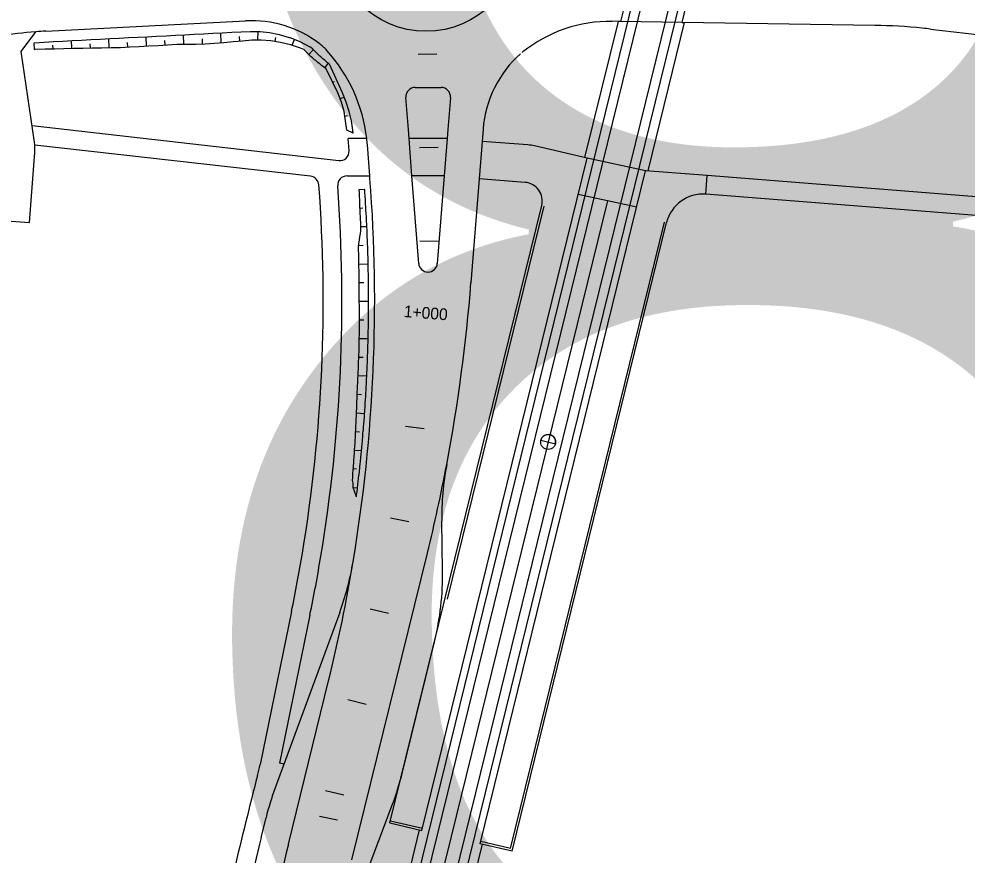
# Model space of a CAD drawing. Extents: x 6503541 to 6503743, y 5888004 to 5888145.
# Drawn here: x 6503705.91 to 6503708.343, y 5888137.264 to 5888139.409 of the extents above; entities that cross this region are included whole.
import ezdxf

# ---------------------------------------------------------------- set-up
doc = ezdxf.new("R2010")
doc.units = 0
doc.layers.add('12', color=7, linetype='Continuous')

msp = doc.modelspace()

# ---------------------------------------------------------------- linework, layer by layer
at = {"layer": '12'}
for p, q in [((6503706.9152, 5888136.7445), (6503708.3171, 5888142.443)), ((6503706.9385, 5888136.7388), (6503708.3404, 5888142.4373)), ((6503706.8243, 5888136.7668), (6503708.1987, 5888142.3535)), ((6503706.8476, 5888136.7611), (6503708.222, 5888142.3478)), ((6503707.4542, 5888139.4026), (6503707.5241, 5888139.6867)), ((6503707.4542, 5888139.4026), (6503707.5241, 5888139.6867)), ((6503707.6117, 5888139.4002), (6503707.6742, 5888139.654)), ((6503707.6117, 5888139.4002), (6503707.6742, 5888139.654)), ((6503705.9783, 5888139.3777), (6503706.4914, 5888139.4042)), ((6503707.3621, 5888139.0537), (6503707.448, 5888139.4027)), ((6503707.4542, 5888139.4026), (6503707.4302, 5888139.403)), ((6503707.4542, 5888139.4026), (6503707.448, 5888139.4027)), ((6503707.6117, 5888139.4002), (6503707.4542, 5888139.4026)), ((6503707.6117, 5888139.4002), (6503707.4542, 5888139.4026)), ((6503707.5242, 5888139.0192), (6503707.6179, 5888139.4001)), ((6503708.106, 5888139.3925), (6503707.6117, 5888139.4002)), ((6503707.6117, 5888139.4002), (6503707.6179, 5888139.4001)), ((6503705.9151, 5888139.3255), (6503705.9526, 5888139.376)), ((6503708.2491, 5888139.3832), (6503708.4545, 5888139.3594)), ((6503705.9495, 5888139.0931), (6503705.9151, 5888139.3255)), ((6503706.7148, 5888139.2465), (6503706.7193, 5888139.2487)), ((6503706.9268, 5888139.2336), (6503706.993, 5888139.2335)), ((6503706.9091, 5888139.1256), (6503706.9028, 5888139.2077)), ((6503707.0169, 5888139.2076), (6503707.0104, 5888139.1255)), ((6503706.7302, 5888139.0455), (6503705.9433, 5888139.1348)), ((6503706.9109, 5888139.1023), (6503706.9091, 5888139.1256)), ((6503707.0104, 5888139.1255), (6503707.0086, 5888139.1022)), ((6503707.1008, 5888139.1267), (6503707.0983, 5888139.0951)), ((6503706.8023, 5888139.1023), (6503706.7545, 5888139.1024)), ((6503706.7569, 5888139.0712), (6503706.7545, 5888139.1024)), ((6503706.9183, 5888139.0062), (6503706.9109, 5888139.1023)), ((6503707.0086, 5888139.1022), (6503706.9109, 5888139.1023)), ((6503707.0086, 5888139.1022), (6503707.0011, 5888139.0062)), ((6503707.0983, 5888139.0951), (6503707.0908, 5888138.9991)), ((6503707.0983, 5888139.0951), (6503707.0908, 5888138.9991)), ((6503707.2158, 5888139.0859), (6503707.0983, 5888139.0951)), ((6503706.6581, 5888139.0054), (6503705.9504, 5888139.0857)), ((6503706.81, 5888139.0063), (6503706.8039, 5888139.0859)), ((6503707.368, 5888139.0523), (6503707.2332, 5888139.0832)), ((6503705.9366, 5888138.8868), (6503705.9504, 5888139.0664)), ((6503706.9436, 5888137.3274), (6503707.368, 5888139.0523)), ((6503707.5181, 5888139.0197), (6503707.368, 5888139.0523)), ((6503706.7517, 5888139.0064), (6503706.81, 5888139.0063)), ((6503706.8106, 5888138.9988), (6503706.81, 5888139.0063)), ((6503706.9356, 5888138.7818), (6503706.9183, 5888139.0062)), ((6503707.0011, 5888139.0062), (6503706.9183, 5888139.0062)), ((6503707.0011, 5888139.0062), (6503706.9834, 5888138.7818)), ((6503707.0908, 5888138.9991), (6503707.0698, 5888138.7325)), ((6503707.2087, 5888138.9899), (6503707.0908, 5888138.9991)), ((6503707.0933, 5888137.2929), (6503707.5181, 5888139.0197)), ((6503707.6764, 5888139.0073), (6503707.5181, 5888139.0197)), ((6503707.6727, 5888138.9594), (6503707.6764, 5888139.0073)), ((6503708.6719, 5888138.929), (6503707.6764, 5888139.0073)), ((6503707.4952, 5888138.9264), (6503707.3451, 5888138.9591)), ((6503708.6681, 5888138.8812), (6503707.6727, 5888138.9594)), ((6503706.8618, 5888137.3463), (6503707.2515, 5888138.9305)), ((6503707.0093, 5888137.9208), (6503707.2574, 5888138.9291)), ((6503707.4201, 5888138.9428), (6503707.0189, 5888137.3118)), ((6503705.8289, 5888138.8951), (6503705.9366, 5888138.8868)), ((6503707.1708, 5888137.2812), (6503707.5661, 5888138.8881)), ((6503707.1752, 5888137.2741), (6503707.5719, 5888138.8866)), ((6503706.9969, 5888137.9942), (6503706.9949, 5888138.1204)), ((6503706.7644, 5888137.252), (6503706.958, 5888138.0389)), ((6503706.6093, 5888137.8891), (6503706.5283, 5888137.4961)), ((6503706.7328, 5888137.8866), (6503706.5672, 5888137.4362)), ((6503706.6563, 5888137.8795), (6503706.5781, 5888137.4998)), ((6503706.8938, 5888137.4763), (6503706.9761, 5888137.811)), ((6503706.6013, 5888137.2921), (6503706.7044, 5888137.7114)), ((6503706.5897, 5888137.4973), (6503706.5781, 5888137.4998)), ((6503706.701, 5888136.949), (6503706.8686, 5888137.395)), ((6503706.5314, 5888137.3093), (6503706.5438, 5888137.3597)), ((6503706.8618, 5888137.3463), (6503706.9436, 5888137.3274)), ((6503706.8631, 5888137.3521), (6503706.945, 5888137.3333)), ((6503706.801, 5888136.7726), (6503706.9378, 5888137.3288)), ((6503707.0189, 5888137.3118), (6503706.9042, 5888136.8457)), ((6503707.1752, 5888137.2741), (6503707.0933, 5888137.2929)), ((6503707.1708, 5888137.2812), (6503707.0947, 5888137.2988)), ((6503706.9618, 5888136.733), (6503707.0992, 5888137.2916))]:
    msp.add_line(p, q, dxfattribs=at)
for points in [[(6503705.9483, 5888139.3481), (6503705.9499, 5888139.3482), (6503705.974, 5888139.3499), (6503705.9981, 5888139.3512), (6503706.0221, 5888139.3524), (6503706.0462, 5888139.3537), (6503706.0703, 5888139.3549), (6503706.0944, 5888139.3562), (6503706.1185, 5888139.3574), (6503706.1426, 5888139.3587), (6503706.1667, 5888139.3599), (6503706.1908, 5888139.3611), (6503706.2148, 5888139.3624), (6503706.2389, 5888139.3636), (6503706.263, 5888139.3649), (6503706.2871, 5888139.3661), (6503706.3112, 5888139.3674), (6503706.3353, 5888139.3686), (6503706.3594, 5888139.3699), (6503706.3835, 5888139.3711), (6503706.4075, 5888139.3724), (6503706.4316, 5888139.3736), (6503706.4557, 5888139.3748), (6503706.4798, 5888139.3761), (6503706.5039, 5888139.3772), (6503706.5283, 5888139.3767), (6503706.5529, 5888139.3742), (6503706.5779, 5888139.3693), (6503706.6034, 5888139.3619), (6503706.6051, 5888139.3613), (6503706.6052, 5888139.3613), (6503706.6292, 5888139.3517), (6503706.6579, 5888139.3369)], [(6503706.2371, 5888139.3397), (6503706.2359, 5888139.3635)], [(6503706.333, 5888139.3441), (6503706.3317, 5888139.3684)], [(6503706.4289, 5888139.3482), (6503706.4276, 5888139.3734)], [(6503706.4764, 5888139.3524), (6503706.476, 5888139.3642)], [(6503706.5223, 5888139.3553), (6503706.5235, 5888139.3768)], [(6503706.567, 5888139.352), (6503706.569, 5888139.3613)], [(6503705.9498, 5888139.3311), (6503705.9483, 5888139.3481)], [(6503705.9498, 5888139.3311), (6503705.9525, 5888139.3313), (6503705.9766, 5888139.3323), (6503706.0009, 5888139.3328), (6503706.025, 5888139.3335), (6503706.0492, 5888139.3341), (6503706.0734, 5888139.3344), (6503706.0976, 5888139.3349), (6503706.1218, 5888139.3354), (6503706.1461, 5888139.3358), (6503706.1703, 5888139.3362), (6503706.1944, 5888139.3373), (6503706.2185, 5888139.3386), (6503706.2425, 5888139.34), (6503706.2666, 5888139.3414), (6503706.2907, 5888139.3428), (6503706.3148, 5888139.344), (6503706.339, 5888139.3441), (6503706.3632, 5888139.3444), (6503706.3874, 5888139.3455), (6503706.4114, 5888139.3467), (6503706.4354, 5888139.3488), (6503706.4594, 5888139.3509), (6503706.4833, 5888139.353), (6503706.5073, 5888139.3551), (6503706.5315, 5888139.3555), (6503706.556, 5888139.3537), (6503706.5809, 5888139.3498), (6503706.6062, 5888139.3433), (6503706.608, 5888139.3428), (6503706.608, 5888139.3428), (6503706.6317, 5888139.335), (6503706.6403, 5888139.3312)], [(6503705.9972, 5888139.3327), (6503705.9967, 5888139.3419)], [(6503706.0451, 5888139.334), (6503706.0441, 5888139.3536)], [(6503706.0932, 5888139.3348), (6503706.0926, 5888139.3454)], [(6503706.1412, 5888139.3357), (6503706.14, 5888139.3585)], [(6503706.1892, 5888139.3371), (6503706.1886, 5888139.349)], [(6503706.285, 5888139.3425), (6503706.2844, 5888139.3542)], [(6503706.381, 5888139.3452), (6503706.3803, 5888139.3581)], [(6503706.611, 5888139.3418), (6503706.6169, 5888139.3566)], [(6503706.7066, 5888139.2933), (6503706.7038, 5888139.2954), (6503706.701, 5888139.2976), (6503706.6982, 5888139.2999), (6503706.6961, 5888139.3016), (6503706.6954, 5888139.3022), (6503706.6926, 5888139.3045), (6503706.6898, 5888139.3068), (6503706.6871, 5888139.3092), (6503706.6844, 5888139.3115), (6503706.6817, 5888139.3139), (6503706.6804, 5888139.315), (6503706.679, 5888139.3163), (6503706.6764, 5888139.3187), (6503706.6738, 5888139.3212), (6503706.6712, 5888139.3237), (6503706.6686, 5888139.3262), (6503706.6662, 5888139.3286), (6503706.6651, 5888139.3297), (6503706.6636, 5888139.3312), (6503706.6581, 5888139.3368)], [(6503706.6984, 5888139.2809), (6503706.6947, 5888139.2836), (6503706.6917, 5888139.2858), (6503706.6887, 5888139.288), (6503706.6864, 5888139.2898), (6503706.6857, 5888139.2904), (6503706.6827, 5888139.2927), (6503706.6798, 5888139.295), (6503706.6769, 5888139.2973), (6503706.674, 5888139.2997), (6503706.6712, 5888139.3021), (6503706.6698, 5888139.3033), (6503706.6683, 5888139.3046), (6503706.6655, 5888139.307), (6503706.6628, 5888139.3095), (6503706.66, 5888139.312), (6503706.6573, 5888139.3145), (6503706.6547, 5888139.3169), (6503706.6534, 5888139.3181), (6503706.6519, 5888139.3196), (6503706.6492, 5888139.3222), (6503706.6466, 5888139.3248), (6503706.644, 5888139.3274), (6503706.6404, 5888139.3311)], [(6503706.6534, 5888139.3181), (6503706.6651, 5888139.3297)], [(6503706.9825, 5888139.319), (6503706.9345, 5888139.3183)], [(6503706.6948, 5888139.2835), (6503706.7039, 5888139.2953)], [(6503706.7676, 5888139.116), (6503706.7667, 5888139.1239), (6503706.7627, 5888139.1479), (6503706.757, 5888139.1718), (6503706.7495, 5888139.1957), (6503706.7401, 5888139.2195), (6503706.7068, 5888139.2929)], [(6503706.7676, 5888139.116), (6503706.751, 5888139.1237), (6503706.748, 5888139.1476), (6503706.7447, 5888139.1716), (6503706.7378, 5888139.1955), (6503706.7278, 5888139.2194), (6503706.6984, 5888139.2808)], [(6503706.7339, 5888139.2048), (6503706.7443, 5888139.2088)], [(6503706.7463, 5888139.16), (6503706.7527, 5888139.1616)], [(6503706.7676, 5888139.116), (6503706.7676, 5888139.116)], [(6503706.9859, 5888139.079), (6503706.9379, 5888139.0783)], [(6503706.7758, 5888138.1833), (6503706.7677, 5888138.2074), (6503706.767, 5888138.218), (6503706.7654, 5888138.225), (6503706.7662, 5888138.2338), (6503706.7668, 5888138.2414), (6503706.7669, 5888138.2425), (6503706.7675, 5888138.2512), (6503706.7682, 5888138.2599), (6503706.7686, 5888138.2646), (6503706.7688, 5888138.2686), (6503706.7695, 5888138.2774), (6503706.7701, 5888138.2861), (6503706.7702, 5888138.2878), (6503706.7707, 5888138.2948), (6503706.7712, 5888138.3035), (6503706.7717, 5888138.3111), (6503706.7718, 5888138.3122), (6503706.7723, 5888138.321), (6503706.7728, 5888138.3297), (6503706.7731, 5888138.3343), (6503706.7733, 5888138.3384), (6503706.7737, 5888138.3471), (6503706.7742, 5888138.3558), (6503706.7743, 5888138.3575), (6503706.7746, 5888138.3645), (6503706.775, 5888138.3733), (6503706.7753, 5888138.3807), (6503706.7754, 5888138.382), (6503706.7758, 5888138.3907), (6503706.7761, 5888138.3994), (6503706.7763, 5888138.4039), (6503706.7764, 5888138.4081), (6503706.7767, 5888138.4168), (6503706.777, 5888138.4255), (6503706.7771, 5888138.4271), (6503706.7773, 5888138.4342), (6503706.7775, 5888138.4429), (6503706.7779, 5888138.4503), (6503706.778, 5888138.4516), (6503706.7785, 5888138.4603), (6503706.7789, 5888138.469), (6503706.7792, 5888138.4734), (6503706.7794, 5888138.4776), (6503706.7798, 5888138.4863), (6503706.7802, 5888138.495), (6503706.7802, 5888138.4965), (6503706.7805, 5888138.5037), (6503706.7809, 5888138.5123), (6503706.7812, 5888138.5196), (6503706.7812, 5888138.521), (6503706.7815, 5888138.5297), (6503706.7818, 5888138.5384), (6503706.782, 5888138.5427), (6503706.7821, 5888138.547), (6503706.7824, 5888138.5557), (6503706.7826, 5888138.5644), (6503706.7826, 5888138.5658), (6503706.7828, 5888138.5731), (6503706.783, 5888138.5817), (6503706.7831, 5888138.5889), (6503706.7832, 5888138.5904), (6503706.7833, 5888138.5991), (6503706.7834, 5888138.6077), (6503706.7835, 5888138.6119), (6503706.7836, 5888138.6164), (6503706.7836, 5888138.6251), (6503706.7836, 5888138.6338), (6503706.7836, 5888138.635), (6503706.7835, 5888138.6424), (6503706.7835, 5888138.6511), (6503706.7835, 5888138.6581), (6503706.7834, 5888138.6598), (6503706.7834, 5888138.6684), (6503706.7833, 5888138.6771), (6503706.7832, 5888138.6812), (6503706.7832, 5888138.6857), (6503706.7832, 5888138.6944), (6503706.7832, 5888138.7031), (6503706.7832, 5888138.7042), (6503706.7832, 5888138.7117), (6503706.7831, 5888138.7204), (6503706.7831, 5888138.7273), (6503706.783, 5888138.729), (6503706.7829, 5888138.7377), (6503706.7828, 5888138.7463), (6503706.7828, 5888138.7503), (6503706.7827, 5888138.7549), (6503706.7825, 5888138.7636), (6503706.7823, 5888138.7722), (6503706.7823, 5888138.7733), (6503706.7821, 5888138.7809), (6503706.7819, 5888138.7895), (6503706.7817, 5888138.7963), (6503706.7817, 5888138.7981), (6503706.7816, 5888138.8068), (6503706.7814, 5888138.8154), (6503706.7813, 5888138.8193), (6503706.7812, 5888138.824), (6503706.7819, 5888138.8327), (6503706.7833, 5888138.8413), (6503706.7834, 5888138.8423), (6503706.7846, 5888138.8499), (6503706.7859, 5888138.8585), (6503706.7869, 5888138.8652), (6503706.787, 5888138.867), (6503706.787, 5888138.8671), (6503706.787, 5888138.8757), (6503706.787, 5888138.8844), (6503706.7869, 5888138.8882), (6503706.7866, 5888138.893), (6503706.7859, 5888138.9016), (6503706.7856, 5888138.9103), (6503706.7856, 5888138.9112), (6503706.7853, 5888138.9189), (6503706.7849, 5888138.9275), (6503706.7846, 5888138.9342), (6503706.7845, 5888138.9361), (6503706.7842, 5888138.9448), (6503706.7837, 5888138.9534), (6503706.7836, 5888138.9571), (6503706.7833, 5888138.962), (6503706.7828, 5888138.9717)], [(6503706.7758, 5888138.1833), (6503706.7763, 5888138.1876), (6503706.7769, 5888138.1924), (6503706.7774, 5888138.1963), (6503706.7784, 5888138.205), (6503706.7795, 5888138.2137), (6503706.7797, 5888138.2156), (6503706.7805, 5888138.2224), (6503706.7815, 5888138.2311), (6503706.7823, 5888138.2387), (6503706.7824, 5888138.2398), (6503706.7834, 5888138.2485), (6503706.7843, 5888138.2573), (6503706.7848, 5888138.2619), (6503706.7852, 5888138.266), (6503706.7861, 5888138.2747), (6503706.787, 5888138.2834), (6503706.7872, 5888138.2851), (6503706.7879, 5888138.2921), (6503706.7887, 5888138.3008), (6503706.7894, 5888138.3084), (6503706.7895, 5888138.3095), (6503706.7903, 5888138.3182), (6503706.7911, 5888138.327), (6503706.7915, 5888138.3316), (6503706.7919, 5888138.3357), (6503706.7926, 5888138.3444), (6503706.7933, 5888138.3531), (6503706.7935, 5888138.3548), (6503706.794, 5888138.3618), (6503706.7947, 5888138.3706), (6503706.7953, 5888138.378), (6503706.7954, 5888138.3793), (6503706.7961, 5888138.388), (6503706.7967, 5888138.3967), (6503706.797, 5888138.4012), (6503706.7973, 5888138.4054), (6503706.7979, 5888138.4141), (6503706.7985, 5888138.4229), (6503706.7986, 5888138.4244), (6503706.799, 5888138.4316), (6503706.7996, 5888138.4403), (6503706.8, 5888138.4477), (6503706.8001, 5888138.449), (6503706.8006, 5888138.4577), (6503706.8011, 5888138.4665), (6503706.8013, 5888138.4709), (6503706.8015, 5888138.4752), (6503706.802, 5888138.4839), (6503706.8024, 5888138.4926), (6503706.8025, 5888138.4941), (6503706.8028, 5888138.5013), (6503706.8032, 5888138.5101), (6503706.8035, 5888138.5173), (6503706.8036, 5888138.5188), (6503706.8039, 5888138.5275), (6503706.8042, 5888138.5362), (6503706.8044, 5888138.5405), (6503706.8046, 5888138.5449), (6503706.8048, 5888138.5537), (6503706.8051, 5888138.5624), (6503706.8052, 5888138.5638), (6503706.8054, 5888138.5711), (6503706.8056, 5888138.5798), (6503706.8058, 5888138.587), (6503706.8058, 5888138.5885), (6503706.806, 5888138.5972), (6503706.8062, 5888138.606), (6503706.8063, 5888138.6102), (6503706.8064, 5888138.6147), (6503706.8065, 5888138.6234), (6503706.8066, 5888138.6321), (6503706.8067, 5888138.6334), (6503706.8067, 5888138.6408), (6503706.8068, 5888138.6495), (6503706.8069, 5888138.6566), (6503706.8069, 5888138.6582), (6503706.807, 5888138.6669), (6503706.807, 5888138.6756), (6503706.807, 5888138.6798), (6503706.807, 5888138.6843), (6503706.807, 5888138.6931), (6503706.807, 5888138.7018), (6503706.807, 5888138.703), (6503706.8069, 5888138.7105), (6503706.8069, 5888138.7192), (6503706.8068, 5888138.7261), (6503706.8068, 5888138.7279), (6503706.8067, 5888138.7366), (6503706.8066, 5888138.7453), (6503706.8065, 5888138.7493), (6503706.8064, 5888138.754), (6503706.8063, 5888138.7626), (6503706.8061, 5888138.7713), (6503706.8061, 5888138.7724), (6503706.8059, 5888138.78), (6503706.8057, 5888138.7887), (6503706.8055, 5888138.7956), (6503706.8055, 5888138.7974), (6503706.8052, 5888138.8061), (6503706.805, 5888138.8148), (6503706.8048, 5888138.8187), (6503706.8047, 5888138.8235), (6503706.8044, 5888138.8322), (6503706.8041, 5888138.8408), (6503706.804, 5888138.8418), (6503706.8037, 5888138.8495), (6503706.8034, 5888138.8582), (6503706.8031, 5888138.865), (6503706.803, 5888138.8668), (6503706.803, 5888138.8669), (6503706.8026, 5888138.8755), (6503706.8022, 5888138.8842), (6503706.802, 5888138.888), (6503706.8017, 5888138.8929), (6503706.8013, 5888138.9015), (6503706.8008, 5888138.9102), (6503706.8008, 5888138.9111), (6503706.8003, 5888138.9189), (6503706.7998, 5888138.9275), (6503706.7994, 5888138.9342), (6503706.7993, 5888138.9362), (6503706.7988, 5888138.9448), (6503706.7982, 5888138.9535), (6503706.7979, 5888138.9572), (6503706.7976, 5888138.9622), (6503706.797, 5888138.9708), (6503706.7969, 5888138.9727)], [(6503706.7828, 5888138.9717), (6503706.7969, 5888138.9727)], [(6503706.7851, 5888138.924), (6503706.7925, 5888138.9244)], [(6503706.787, 5888138.8762), (6503706.8025, 5888138.8769)], [(6503706.7816, 5888138.8282), (6503706.793, 5888138.8286)], [(6503706.9868, 5888138.8382), (6503706.9388, 5888138.8392)], [(6503706.7821, 5888138.7804), (6503706.8059, 5888138.781)], [(6503706.783, 5888138.7327), (6503706.7949, 5888138.7328)], [(6503706.7832, 5888138.685), (6503706.807, 5888138.685)], [(6503706.7836, 5888138.6373), (6503706.7951, 5888138.6371)], [(6503706.7831, 5888138.5895), (6503706.8058, 5888138.589)], [(6503706.7819, 5888138.5418), (6503706.7932, 5888138.5414)], [(6503706.7801, 5888138.4941), (6503706.8024, 5888138.4931)], [(6503706.7777, 5888138.4464), (6503706.7888, 5888138.4458)], [(6503706.7761, 5888138.3987), (6503706.7967, 5888138.3972)], [(6503706.9497, 5888138.3571), (6503706.9021, 5888138.3636)], [(6503706.7739, 5888138.351), (6503706.7835, 5888138.3502)], [(6503707.2492, 5888138.3284), (6503707.2865, 5888138.3192)], [(6503706.7712, 5888138.3032), (6503706.7888, 5888138.3016)], [(6503706.7679, 5888138.2555), (6503706.7759, 5888138.2547)], [(6503706.7677, 5888138.2074), (6503706.7785, 5888138.2061)], [(6503706.9105, 5888138.119), (6503706.8634, 5888138.1281)], [(6503706.858, 5888137.8836), (6503706.8114, 5888137.8951)], [(6503706.8007, 5888137.6506), (6503706.7541, 5888137.662)], [(6503706.7434, 5888137.4175), (6503706.6968, 5888137.429)], [(6503706.7275, 5888137.3532), (6503706.6806, 5888137.3632)]]:
    msp.add_lwpolyline(points, dxfattribs=at)
for centre, radius in [((6503706.9543, 5888139.6175), 0.24), ((6503707.2679, 5888138.3238), 0.0192)]:
    msp.add_circle(centre, radius, dxfattribs=at)
for centre, radius, start, end in [((6503706.5063, 5888139.1166), 0.288, 52.9453, 92.9611), ((6503707.427, 5888139.043), 0.36, 89.1123, 128.4797), ((6503708.0837, 5888137.9527), 1.44, 84.2419, 89.1123), ((6503708.0837, 5888137.9527), 1.44, 83.4017, 84.2419), ((6503706.0403, 5888138.1793), 1.2, 94.1949, 98.6716), ((6503706.0403, 5888138.1793), 1.2, 92.9611, 94.1949), ((6503706.5931, 5888139.2315), 0.144, 42.0565, 52.9453), ((6503706.3971, 5888139.0547), 0.408, 6.712, 42.0565), ((6503707.3879, 5888139.1041), 0.288, 131.4393, 175.5075), ((6503707.2926, 5888139.2121), 0.144, 128.4797, 131.4393), ((6503706.9268, 5888139.2096), 0.024, 89.952, 184.3966), ((6503706.993, 5888139.2095), 0.024, 355.5075, 89.952), ((6503705.8308, 5888139.0756), 0.12, 355.6015, 8.4143), ((6503706.3971, 5888139.0547), 0.408, 4.3966, 6.712), ((6503706.7329, 5888139.0694), 0.024, 263.5263, 4.3966), ((6503707.2064, 5888138.9663), 0.12, 77.0936, 85.5075), ((6503706.6554, 5888138.9815), 0.024, 4.3186, 83.5263), ((6503706.7516, 5888138.9824), 0.024, 89.952, 184.2274), ((6503702.7426, 5888138.686), 4.08, 350.5636, 4.3966), ((6503702.7426, 5888138.686), 3.948, 350.5636, 4.3186), ((6503702.7426, 5888138.686), 3.996, 350.5636, 4.2274), ((6503707.2049, 5888138.942), 0.048, 346.1792, 85.5075), ((6503707.6651, 5888138.8637), 0.096, 85.5075, 166.1792), ((6503706.9595, 5888138.7837), 0.024, 184.3966, 355.5075), ((6503702.7631, 5888139.0709), 4.32, 349.2593, 355.5075), ((6503707.2679, 5888138.3238), 0.0192, 41.732, 166.1792), ((6503707.2679, 5888138.3238), 0.0192, 346.1792, 41.732), ((6503702.7631, 5888139.0709), 4.32, 346.1792, 349.2593), ((6503707.7148, 5888138.1316), 0.72, 169.2593, 180.8926), ((6503702.7426, 5888138.686), 3.948, 348.3548, 350.5635), ((6503702.7426, 5888138.686), 3.996, 348.3548, 350.5635), ((6503702.7426, 5888138.686), 4.08, 346.1792, 350.5635), ((6503706.0571, 5888138.1352), 0.72, 339.8062, 350.5636), ((6503706.277, 5888137.983), 0.72, 346.1792, 0.8926), ((6503705.9407, 5888137.6172), 0.6, 345.5842, 348.3548), ((6503720.666, 5888133.8321), 14.604, 165.58417, 166.5665), ((6503706.1946, 5888137.6483), 0.72, 339.4022, 346.1792), ((6503707.2429, 5888137.1877), 0.72, 159.8062, 166.1792), ((6503720.666, 5888133.8321), 14.556, 166.1792, 167.32982), ((6503720.666, 5888133.8321), 14.484, 166.1792, 169.13463)]:
    msp.add_arc(centre, radius, start, end, dxfattribs=at)

# ---------------------------------------------------------------- texts
for s, height, rotation, p in [('18', 4.22297, 0.7393, (6503703.0861, 5888136.5945)), ('1+000', 0.03, 355.5823, (6503706.8965, 5888138.6445))]:
    msp.add_text(s, height=height, rotation=rotation, dxfattribs=at).set_placement(p)

doc.saveas('drawing.dxf')
